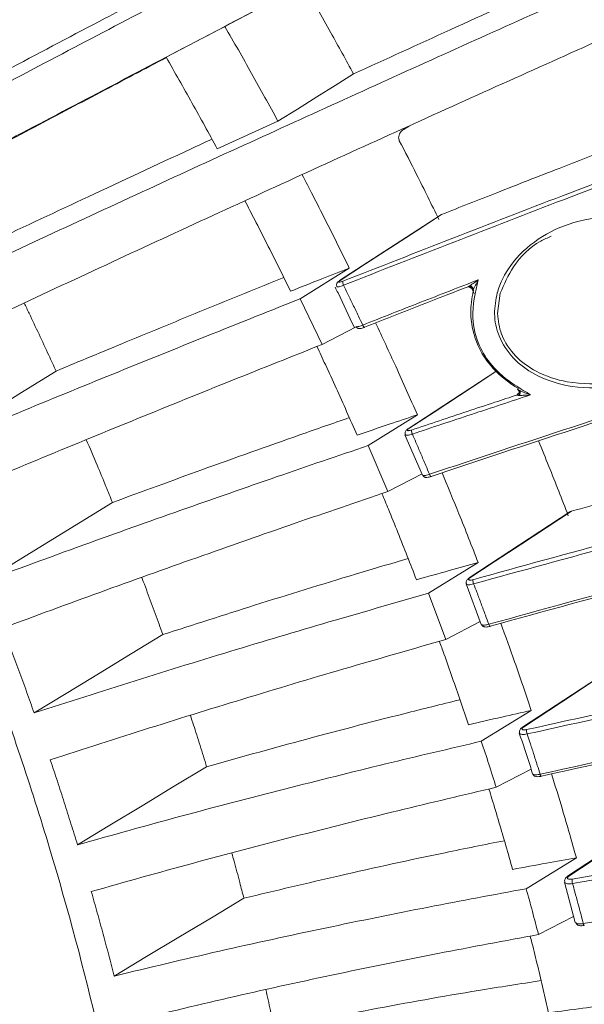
# Model space of a CAD drawing. Header units: millimetres. Extents: x 0 to 1118, y 0 to 864.
# Tile 286 of 313: x 817.49 to 825.73, y 587.06 to 601.42. Entities that reach past the tile are written whole.
import ezdxf

# ---------------------------------------------------------------- set-up
doc = ezdxf.new("R2010")
doc.units = ezdxf.units.MM

msp = doc.modelspace()

# ---------------------------------------------------------------- linework, layer by layer
at = {"color": 7, "linetype": 'Continuous', "lineweight": 15}
for p, q in [((819.628, 600.873), (820.484, 601.322)), ((821.258, 599.941), (820.374, 599.537)), ((823.157, 599.864), (823.091, 599.821)), ((823.63, 598.573), (822.158, 597.617)), ((823.63, 598.573), (823.644, 598.581)), ((821.584, 597.352), (822.299, 597.8)), ((824.099, 597.49), (824.035, 597.529)), ((824.119, 597.428), (824.087, 597.497)), ((821.584, 597.352), (821.903, 596.686)), ((822.401, 596.944), (821.903, 596.686)), ((822.401, 596.948), (822.401, 596.946)), ((824.45, 596.3), (823.156, 595.455)), ((822.572, 595.211), (823.291, 595.66)), ((823.11, 595.368), (823.368, 594.779)), ((822.572, 595.211), (822.859, 594.54)), ((823.359, 594.799), (822.859, 594.54)), ((825.515, 594.244), (824.046, 593.281)), ((823.454, 593.057), (824.177, 593.507)), ((824.001, 593.194), (824.223, 592.602)), ((823.454, 593.057), (823.706, 592.384)), ((824.208, 592.644), (823.706, 592.384)), ((826.292, 592.069), (824.823, 591.103)), ((824.224, 590.9), (824.952, 591.35)), ((824.952, 590.492), (824.441, 590.228)), ((826.952, 589.901), (825.483, 588.931)), ((824.878, 588.75), (825.61, 589.199)), ((825.436, 588.846), (825.592, 588.259)), ((825.569, 588.346), (825.057, 588.082))]:
    msp.add_line(p, q, dxfattribs=at)
at = {"color": 9, "linetype": 'Continuous', "lineweight": 0}
for p, q in [((823.17, 599.87), (823.115, 599.834)), ((824.5, 597.434), (824.459, 597.136)), ((824.766, 595.97), (824.771, 595.974))]:
    msp.add_line(p, q, dxfattribs=at)
at = {"color": 7, "linetype": 'Continuous', "lineweight": 15, "flags": 128}
for points in [[(821.638, 601.924), (821.357, 601.777), (821.076, 601.631), (820.78, 601.476), (820.484, 601.322)], [(821.258, 599.941), (821.542, 600.118), (821.826, 600.296), (822.093, 600.463), (822.36, 600.63)], [(818.022, 596.297), (817.557, 596.009), (817.093, 595.721), (816.628, 595.433), (816.164, 595.145)], [(824.766, 596.042), (824.747, 596.054), (824.713, 596.075), (824.713, 596.075)], [(818.845, 594.382), (818.378, 594.095), (817.912, 593.808), (817.445, 593.521), (816.978, 593.233)], [(819.579, 592.456), (819.11, 592.17), (818.641, 591.884), (818.172, 591.598), (817.703, 591.312)], [(820.218, 590.529), (819.747, 590.244), (819.277, 589.959), (818.806, 589.674), (818.335, 589.389)], [(820.761, 588.611), (820.288, 588.327), (819.815, 588.043), (819.342, 587.76), (818.87, 587.476)], [(825.724, 588.214), (825.725, 588.214), (825.726, 588.217)]]:
    msp.add_lwpolyline(points, dxfattribs=at)
at = {"color": 9, "linetype": 'Continuous', "lineweight": 0, "flags": 128}
for points in [[(823.644, 598.581), (823.274, 598.34), (822.904, 598.1), (822.535, 597.86), (822.165, 597.62)], [(822.158, 597.617), (822.159, 597.618), (822.165, 597.62)], [(822.495, 596.969), (822.499, 596.961), (822.503, 596.953), (822.506, 596.947), (822.51, 596.942), (822.513, 596.938), (822.516, 596.936), (822.519, 596.935), (822.521, 596.936)], [(824.452, 596.299), (824.275, 596.183), (823.905, 595.941), (823.535, 595.7), (823.165, 595.458)], [(823.156, 595.456), (823.159, 595.457), (823.165, 595.458)], [(823.468, 594.793), (823.472, 594.785), (823.475, 594.778), (823.479, 594.771), (823.482, 594.766), (823.485, 594.763), (823.488, 594.761), (823.49, 594.761), (823.491, 594.762)], [(825.538, 594.254), (825.168, 594.011), (824.798, 593.769), (824.428, 593.526), (824.057, 593.284)], [(824.046, 593.281), (824.051, 593.283), (824.057, 593.284)], [(824.333, 592.606), (824.336, 592.598), (824.339, 592.591), (824.342, 592.585), (824.344, 592.58), (824.347, 592.577), (824.349, 592.576), (824.351, 592.576), (824.353, 592.577)], [(826.319, 592.08), (825.949, 591.837), (825.578, 591.593), (825.208, 591.349), (824.837, 591.105)], [(825.082, 590.419), (825.084, 590.411), (825.087, 590.404), (825.089, 590.398), (825.092, 590.394), (825.094, 590.391), (825.096, 590.39), (825.098, 590.39), (825.099, 590.392)], [(826.983, 589.913), (826.612, 589.668), (826.241, 589.423), (825.87, 589.178), (825.499, 588.934)], [(825.711, 588.242), (825.714, 588.234), (825.716, 588.227), (825.718, 588.221), (825.72, 588.217), (825.722, 588.214), (825.723, 588.214), (825.724, 588.214)]]:
    msp.add_lwpolyline(points, dxfattribs=at)
at = {"color": 9, "linetype": 'Continuous', "lineweight": 0}
for centre, radius, start, end in [((822.309, 597.602), 0.107, 177.1177, 208.9729), ((823.332, 595.433), 0.126, 177.5909, 205.3992), ((824.25, 593.25), 0.149, 177.841, 201.9441), ((824.834, 591.086), 0.0202, 80.6374, 121.6182), ((825.061, 591.063), 0.178, 177.9044, 198.5668), ((825.494, 588.913), 0.0212, 75.2218, 120.8508), ((825.762, 588.882), 0.215, 177.8105, 195.2296)]:
    msp.add_arc(centre, radius, start, end, dxfattribs=at)
at = {"color": 7, "linetype": 'Continuous', "lineweight": 15}
for points, knots in [([(798.556, 615.508), (799.235, 615.088), (800.593, 614.247), (802.61, 612.712), (804.588, 610.993), (806.523, 609.074), (808.395, 606.971), (810.183, 604.701), (811.858, 602.3), (813.403, 599.791), (814.803, 597.198), (816.045, 594.547), (817.117, 591.863), (818.009, 589.172), (818.711, 586.499), (819.218, 583.871), (819.524, 581.313), (819.626, 578.849), (819.524, 576.503), (819.218, 574.297), (818.709, 572.257), (817.999, 570.334), (817.347, 569.222), (817.009, 568.646)], [0, 0, 0, 0, 0.046623, 0.093246, 0.139869, 0.186493, 0.234126, 0.281759, 0.329392, 0.377025, 0.424658, 0.472292, 0.519925, 0.567558, 0.615191, 0.662824, 0.710458, 0.758091, 0.805724, 0.853357, 0.90099, 0.948623, 1, 1, 1, 1]), ([(813.225, 600.731), (814.057, 601.225), (815.72, 602.214), (818.184, 603.68), (820.623, 605.134), (822.225, 606.09), (823.026, 606.569)], [0, 0, 0, 0, 0.250638, 0.501273, 0.750478, 1, 1, 1, 1]), ([(823.43, 605.936), (822.624, 605.455), (821.012, 604.492), (818.564, 603.033), (816.098, 601.566), (814.439, 600.58), (813.609, 600.086)], [0, 0, 0, 0, 0.250707, 0.501421, 0.750493, 1, 1, 1, 1]), ([(814.282, 598.903), (815.194, 599.385), (817.017, 600.349), (819.715, 601.766), (822.383, 603.162), (824.133, 604.072), (825.008, 604.527)], [0, 0, 0, 0, 0.250948, 0.501886, 0.75073, 1, 1, 1, 1]), ([(825.386, 603.88), (824.503, 603.421), (822.737, 602.503), (820.058, 601.101), (817.36, 599.684), (815.547, 598.725), (814.64, 598.245)], [0, 0, 0, 0, 0.251016, 0.502043, 0.750709, 1, 1, 1, 1]), ([(815.531, 601.097), (815.614, 601.146), (816.322, 601.566), (817.298, 602.146), (818.182, 602.673), (818.449, 602.832)], [0, 0, 0, 0, 0.085475, 0.723528, 1, 1, 1, 1]), ([(815.264, 597.038), (815.763, 597.273), (816.762, 597.743), (818.752, 598.669), (821.213, 599.801), (824.131, 601.125), (826.041, 601.978), (826.997, 602.405)], [0, 0, 0, 0, 0.125629, 0.251377, 0.502704, 0.751076, 1, 1, 1, 1]), ([(825.667, 602.132), (825.525, 602.068), (824.896, 601.785), (823.794, 601.285), (822.831, 600.845), (822.36, 600.63)], [0, 0, 0, 0, 0.130287, 0.574619, 1, 1, 1, 1]), ([(821.638, 601.924), (821.704, 601.809), (821.836, 601.578), (822.021, 601.247), (822.196, 600.931), (822.306, 600.73), (822.36, 600.63)], [0, 0, 0, 0, 0.268221, 0.536442, 0.768209, 1, 1, 1, 1]), ([(827.345, 601.746), (826.379, 601.315), (824.445, 600.452), (821.513, 599.121), (818.563, 597.764), (816.584, 596.834), (815.593, 596.369)], [0, 0, 0, 0, 0.2513447, 0.5027045, 0.7509167, 1, 1, 1, 1]), ([(819.163, 601.666), (819.021, 601.591), (818.428, 601.279), (817.414, 600.744), (816.54, 600.282), (816.122, 600.061)], [0, 0, 0, 0, 0.14087, 0.589049, 1, 1, 1, 1]), ([(821.258, 599.941), (821.195, 600.057), (821.068, 600.289), (820.875, 600.636), (820.681, 600.98), (820.55, 601.208), (820.484, 601.322)], [0, 0, 0, 0, 0.25108, 0.50216, 0.751064, 1, 1, 1, 1]), ([(816.564, 599.249), (816.581, 599.258), (816.94, 599.448), (817.642, 599.82), (818.648, 600.351), (819.309, 600.7), (819.63, 600.869)], [0, 0, 0, 0, 0.015869, 0.350186, 0.684641, 1, 1, 1, 1]), ([(820.374, 599.537), (820.313, 599.649), (820.191, 599.873), (820.005, 600.208), (819.818, 600.541), (819.692, 600.762), (819.628, 600.873)], [0, 0, 0, 0, 0.250664, 0.501328, 0.750648, 1, 1, 1, 1]), ([(822.202, 597.607), (823.274, 598.027), (824.957, 598.685), (827.225, 599.547), (828.425, 599.998), (829.023, 600.22), (829.023, 600.22)], [0, 0, 0, 0, 0.4671939, 0.7335982, 0.999998, 1, 1, 1, 1]), ([(829.031, 600.161), (828.432, 599.937), (827.235, 599.489), (825.497, 598.827), (823.825, 598.182), (822.752, 597.761), (822.215, 597.55)], [0, 0, 0, 0, 0.266406, 0.532804, 0.766311, 1, 1, 1, 1]), ([(826.928, 599.86), (826.406, 599.659), (825.583, 599.342), (824.486, 598.913), (823.913, 598.687), (823.644, 598.581)], [0, 0, 0, 0, 0.47933, 0.755142, 1, 1, 1, 1]), ([(823.115, 599.834), (823.098, 599.824), (823.064, 599.805), (823.031, 599.763), (823.017, 599.721), (823.017, 599.685), (823.025, 599.666), (823.028, 599.657)], [0, 0, 0, 0, 0.279702, 0.526143, 0.717925, 0.876844, 1, 1, 1, 1]), ([(820.296, 599.679), (820.192, 599.631), (819.592, 599.354), (818.531, 598.859), (817.572, 598.409), (817.113, 598.193)], [0, 0, 0, 0, 0.099112, 0.568145, 1, 1, 1, 1]), ([(823.605, 598.51), (823.498, 598.728), (823.309, 599.111), (823.113, 599.493), (823.028, 599.657)], [0, 0, 0, 0, 0.568533, 1, 1, 1, 1]), ([(822.299, 597.8), (822.24, 597.919), (822.124, 598.155), (821.946, 598.509), (821.774, 598.844), (821.661, 599.061), (821.609, 599.161)], [0, 0, 0, 0, 0.259708, 0.519452, 0.779301, 1, 1, 1, 1]), ([(821.441, 597.462), (821.384, 597.578), (821.27, 597.811), (821.095, 598.159), (820.931, 598.481), (820.824, 598.687), (820.776, 598.779)], [0, 0, 0, 0, 0.2646018, 0.5292035, 0.7910754, 1, 1, 1, 1]), ([(824.457, 597.44), (824.457, 597.441), (824.498, 597.583), (824.653, 597.885), (825.04, 598.246), (825.586, 598.502), (826.179, 598.576), (826.718, 598.463), (827.128, 598.231), (827.403, 597.913), (827.528, 597.56), (827.528, 597.193), (827.396, 596.831), (827.114, 596.49), (826.694, 596.212), (826.125, 596.04), (825.523, 596.046), (825.022, 596.217), (824.675, 596.472), (824.469, 596.788), (824.396, 597.13), (824.437, 597.338), (824.457, 597.44)], [0, 0, 0, 0, 0.0006046, 0.0513523, 0.1162164, 0.1820658, 0.2571727, 0.3153004, 0.3627664, 0.4105355, 0.4516027, 0.4874961, 0.5366552, 0.5855119, 0.6427507, 0.7109109, 0.7864719, 0.8404649, 0.8834806, 0.926783, 0.9640509, 1, 1, 1, 1]), ([(825.241, 598.263), (825.19, 598.241), (824.97, 598.144), (824.687, 597.863), (824.557, 597.565), (824.5, 597.434)], [0, 0, 0, 0, 0.144808, 0.62322, 1, 1, 1, 1]), ([(822.299, 597.8), (822.165, 597.748), (821.879, 597.635), (821.593, 597.522), (821.441, 597.462)], [0, 0, 0, 0, 0.468919, 1, 1, 1, 1]), ([(821.343, 597.661), (820.96, 597.506), (820.195, 597.196), (819.087, 596.741), (818.363, 596.439), (818.022, 596.297)], [0, 0, 0, 0, 0.347189, 0.692337, 1, 1, 1, 1]), ([(822.158, 597.617), (822.157, 597.616), (822.144, 597.609), (822.132, 597.598), (822.118, 597.579), (822.112, 597.56), (822.113, 597.543), (822.117, 597.534), (822.119, 597.531)], [0, 0, 0, 0, 0.032271, 0.397503, 0.569982, 0.737934, 0.904996, 1, 1, 1, 1]), ([(824.03, 597.528), (824.03, 597.528), (824.031, 597.528), (824.034, 597.529), (824.04, 597.532), (824.046, 597.536), (824.05, 597.539)], [0, 0, 0, 0, 0.131778, 0.264783, 0.536596, 1, 1, 1, 1]), ([(824.108, 597.491), (824.108, 597.494), (824.106, 597.5), (824.102, 597.509), (824.096, 597.518), (824.088, 597.526), (824.079, 597.532), (824.069, 597.536), (824.059, 597.539), (824.053, 597.539), (824.05, 597.539)], [0, 0, 0, 0, 0.114971, 0.238126, 0.367414, 0.5, 0.632586, 0.761874, 0.885029, 1, 1, 1, 1]), ([(824.179, 597.628), (824.136, 597.445), (824.061, 597.126), (824.167, 596.684), (824.383, 596.344), (824.626, 596.143), (824.83, 596.021), (824.908, 595.973), (824.943, 595.95)], [0, 0, 0, 0, 0.282634, 0.490345, 0.657489, 0.867095, 0.939205, 1, 1, 1, 1]), ([(822.093, 597.52), (822.107, 597.492), (822.203, 597.297), (822.294, 597.102), (822.372, 596.934)], [0, 0, 0, 0, 0.141052, 1, 1, 1, 1]), ([(824.03, 597.528), (823.923, 597.486), (823.685, 597.393), (823.314, 597.248), (822.918, 597.093), (822.653, 596.988), (822.521, 596.936)], [0, 0, 0, 0, 0.21283, 0.475187, 0.737586, 1, 1, 1, 1]), ([(824.03, 597.528), (824.034, 597.529), (824.042, 597.532), (824.055, 597.532), (824.069, 597.528), (824.082, 597.52), (824.092, 597.509), (824.098, 597.496), (824.1, 597.483), (824.099, 597.475), (824.098, 597.471)], [0, 0, 0, 0, 0.108525, 0.230027, 0.362035, 0.5, 0.637965, 0.769973, 0.891475, 1, 1, 1, 1]), ([(824.713, 596.075), (824.713, 596.075), (824.708, 596.078), (824.577, 596.161), (824.364, 596.343), (824.141, 596.695), (824.054, 597.065), (824.076, 597.318), (824.099, 597.426), (824.099, 597.426)], [0, 0, 0, 0, 0.000009, 0.011008, 0.288309, 0.510001, 0.785578, 0.999991, 1, 1, 1, 1]), ([(824.108, 597.491), (824.106, 597.486), (824.103, 597.48), (824.1, 597.474), (824.099, 597.472), (824.098, 597.471), (824.098, 597.471)], [0, 0, 0, 0, 0.463284, 0.7351, 0.868157, 1, 1, 1, 1]), ([(824.099, 597.426), (824.099, 597.426), (824.101, 597.435), (824.105, 597.454), (824.109, 597.473), (824.112, 597.482)], [0, 0, 0, 0, 0.000247, 0.500124, 1, 1, 1, 1]), ([(816.164, 595.145), (816.626, 595.338), (817.552, 595.724), (818.931, 596.288), (820.276, 596.831), (821.156, 597.182), (821.584, 597.352)], [0, 0, 0, 0, 0.255012, 0.510021, 0.761914, 1, 1, 1, 1]), ([(818.022, 596.297), (817.987, 596.374), (817.905, 596.553), (817.774, 596.834), (817.654, 597.088), (817.582, 597.239), (817.558, 597.289)], [0, 0, 0, 0, 0.23144, 0.540886, 0.850331, 1, 1, 1, 1]), ([(823.468, 594.793), (824.164, 595.024), (825.556, 595.487), (827.545, 596.124), (829.442, 596.718), (830.643, 597.083), (831.243, 597.266)], [0, 0, 0, 0, 0.265454, 0.53092, 0.765361, 1, 1, 1, 1]), ([(831.272, 597.237), (831.272, 597.237), (830.073, 596.875), (828.181, 596.29), (825.58, 595.457), (824.188, 594.993), (823.491, 594.762)], [0, 0, 0, 0, 0.000002, 0.469025, 0.734508, 1, 1, 1, 1]), ([(824.459, 597.136), (824.47, 597.034), (824.482, 596.929), (824.565, 596.716), (824.708, 596.502), (825.045, 596.26), (825.536, 596.1), (826.118, 596.108), (826.586, 596.225), (826.786, 596.368), (826.83, 596.399)], [0, 0, 0, 0, 0.106429, 0.108342, 0.234237, 0.359885, 0.518497, 0.741469, 0.942808, 1, 1, 1, 1]), ([(823.291, 595.66), (823.187, 595.896), (822.989, 596.344), (822.781, 596.789), (822.683, 597)], [0, 0, 0, 0, 0.527163, 1, 1, 1, 1]), ([(822.4, 596.946), (822.402, 596.942), (822.406, 596.934), (822.417, 596.924), (822.429, 596.918), (822.441, 596.916), (822.452, 596.916), (822.466, 596.917), (822.485, 596.923), (822.507, 596.93), (822.52, 596.936), (822.523, 596.937)], [0, 0, 0, 0, 0.071706, 0.177032, 0.26586, 0.344566, 0.419891, 0.513431, 0.735795, 0.952402, 1, 1, 1, 1]), ([(821.903, 596.686), (821.468, 596.513), (820.573, 596.157), (819.218, 595.608), (817.839, 595.043), (816.922, 594.66), (816.463, 594.468)], [0, 0, 0, 0, 0.241155, 0.496275, 0.748006, 1, 1, 1, 1]), ([(822.412, 595.364), (822.361, 595.479), (822.261, 595.708), (822.106, 596.05), (821.962, 596.366), (821.868, 596.568), (821.827, 596.656)], [0, 0, 0, 0, 0.265598, 0.531197, 0.79542, 1, 1, 1, 1]), ([(824.751, 596.033), (824.754, 596.031), (824.761, 596.026), (824.769, 596.016), (824.774, 596.002), (824.776, 595.988), (824.772, 595.973), (824.764, 595.962), (824.754, 595.953), (824.747, 595.95), (824.743, 595.948)], [0, 0, 0, 0, 0.107745, 0.229021, 0.361355, 0.5, 0.638645, 0.770979, 0.892255, 1, 1, 1, 1]), ([(824.751, 596.033), (824.751, 596.033), (824.751, 596.032), (824.752, 596.03), (824.756, 596.027), (824.766, 596.021), (824.775, 596.016), (824.781, 596.013)], [0, 0, 0, 0, 0.070968, 0.140808, 0.283733, 0.568504, 1, 1, 1, 1]), ([(824.775, 595.993), (824.774, 595.987), (824.774, 595.979), (824.77, 595.97), (824.767, 595.967), (824.767, 595.967), (824.767, 595.967)], [0, 0, 0, 0, 0.411134, 0.662657, 0.861552, 1, 1, 1, 1]), ([(823.205, 595.438), (823.341, 595.484), (823.612, 595.574), (824.018, 595.709), (824.395, 595.834), (824.636, 595.913), (824.743, 595.948)], [0, 0, 0, 0, 0.263793, 0.527602, 0.791458, 1, 1, 1, 1]), ([(824.775, 595.943), (824.769, 595.943), (824.759, 595.944), (824.749, 595.945), (824.745, 595.946), (824.743, 595.947), (824.743, 595.948), (824.743, 595.948)], [0, 0, 0, 0, 0.4316332, 0.7164167, 0.859273, 0.9290695, 1, 1, 1, 1]), ([(822.299, 595.619), (822.059, 595.535), (821.342, 595.286), (820.19, 594.875), (819.279, 594.541), (818.845, 594.382)], [0, 0, 0, 0, 0.209315, 0.623565, 1, 1, 1, 1]), ([(823.291, 595.66), (823.154, 595.614), (822.861, 595.516), (822.567, 595.417), (822.412, 595.364)], [0, 0, 0, 0, 0.46893, 1, 1, 1, 1]), ([(823.156, 595.455), (823.155, 595.455), (823.141, 595.447), (823.127, 595.434), (823.113, 595.409), (823.11, 595.388), (823.114, 595.375), (823.116, 595.369)], [0, 0, 0, 0, 0.034164, 0.443785, 0.642077, 0.826023, 1, 1, 1, 1]), ([(824.101, 593.256), (824.801, 593.449), (826.203, 593.836), (828.377, 594.402), (830.622, 594.964), (832.162, 595.331), (832.928, 595.51), (832.928, 595.51)], [0, 0, 0, 0, 0.235203, 0.470779, 0.735392, 0.999998, 1, 1, 1, 1]), ([(832.932, 595.447), (832.164, 595.265), (830.628, 594.902), (828.385, 594.34), (826.213, 593.774), (824.812, 593.387), (824.112, 593.194)], [0, 0, 0, 0, 0.264632, 0.529255, 0.764453, 1, 1, 1, 1]), ([(818.845, 594.382), (818.813, 594.459), (818.74, 594.64), (818.613, 594.945), (818.516, 595.172), (818.463, 595.297)], [0, 0, 0, 0, 0.253124, 0.591413, 1, 1, 1, 1]), ([(825.492, 594.189), (825.399, 594.428), (825.258, 594.792), (825.108, 595.155), (825.057, 595.279)], [0, 0, 0, 0, 0.65735, 1, 1, 1, 1]), ([(816.978, 593.233), (817.456, 593.409), (818.411, 593.76), (819.835, 594.267), (821.222, 594.752), (822.131, 595.061), (822.572, 595.211)], [0, 0, 0, 0, 0.255473, 0.510941, 0.762317, 1, 1, 1, 1]), ([(828.987, 595.189), (828.969, 595.185), (828.565, 595.08), (827.77, 594.868), (826.638, 594.562), (825.893, 594.353), (825.538, 594.254)], [0, 0, 0, 0, 0.015428, 0.3540073, 0.6924492, 1, 1, 1, 1]), ([(824.177, 593.507), (824.085, 593.744), (823.915, 594.18), (823.734, 594.616), (823.652, 594.815)], [0, 0, 0, 0, 0.542759, 1, 1, 1, 1]), ([(824.333, 592.606), (825.12, 592.823), (826.694, 593.257), (828.948, 593.839), (831.101, 594.374), (832.466, 594.696), (833.149, 594.857)], [0, 0, 0, 0, 0.2646555, 0.5293217, 0.7645329, 1, 1, 1, 1]), ([(833.176, 594.829), (833.176, 594.829), (831.814, 594.512), (829.667, 593.991), (826.716, 593.228), (825.14, 592.794), (824.353, 592.577)], [0, 0, 0, 0, 0.000002, 0.470611, 0.735298, 1, 1, 1, 1]), ([(823.369, 594.779), (823.372, 594.774), (823.377, 594.763), (823.39, 594.754), (823.404, 594.748), (823.417, 594.746), (823.436, 594.746), (823.461, 594.752), (823.486, 594.759), (823.498, 594.763), (823.499, 594.764)], [0, 0, 0, 0, 0.111062, 0.213718, 0.304183, 0.395422, 0.514016, 0.770955, 0.983885, 1, 1, 1, 1]), ([(822.859, 594.54), (822.408, 594.387), (821.482, 594.071), (820.082, 593.581), (818.661, 593.073), (817.718, 592.726), (817.246, 592.552)], [0, 0, 0, 0, 0.2416839, 0.497291, 0.7484822, 1, 1, 1, 1]), ([(823.278, 593.254), (823.234, 593.369), (823.145, 593.598), (823.008, 593.942), (822.885, 594.247), (822.806, 594.436), (822.775, 594.512)], [0, 0, 0, 0, 0.273696, 0.547392, 0.820545, 1, 1, 1, 1]), ([(825.516, 594.244), (825.516, 594.244), (825.522, 594.25), (825.53, 594.252), (825.538, 594.254)], [0, 0, 0, 0, 0.092862, 1, 1, 1, 1]), ([(823.157, 593.564), (822.902, 593.489), (822.156, 593.268), (820.962, 592.9), (820.025, 592.599), (819.579, 592.456)], [0, 0, 0, 0, 0.214526, 0.626223, 1, 1, 1, 1]), ([(824.177, 593.507), (824.037, 593.468), (823.737, 593.384), (823.437, 593.299), (823.278, 593.254)], [0, 0, 0, 0, 0.468881, 1, 1, 1, 1]), ([(819.579, 592.456), (819.56, 592.507), (819.505, 592.662), (819.411, 592.92), (819.327, 593.147), (819.28, 593.27), (819.272, 593.29)], [0, 0, 0, 0, 0.183533, 0.556543, 0.929553, 1, 1, 1, 1]), ([(824.046, 593.281), (824.045, 593.28), (824.03, 593.271), (824.014, 593.255), (824.002, 593.227), (824.001, 593.207), (824.006, 593.198), (824.007, 593.195)], [0, 0, 0, 0, 0.036087, 0.484524, 0.70924, 0.913979, 1, 1, 1, 1]), ([(817.703, 591.312), (818.194, 591.47), (819.177, 591.786), (820.641, 592.236), (822.067, 592.661), (823, 592.928), (823.454, 593.057)], [0, 0, 0, 0, 0.256004, 0.511999, 0.762796, 1, 1, 1, 1]), ([(824.883, 591.069), (825.676, 591.245), (827.263, 591.597), (829.716, 592.09), (832.241, 592.563), (833.968, 592.86), (834.826, 593.002), (834.826, 593.002)], [0, 0, 0, 0, 0.236149, 0.472797, 0.736403, 0.999999, 1, 1, 1, 1]), ([(834.828, 592.938), (833.967, 592.792), (832.246, 592.5), (829.723, 592.026), (827.272, 591.533), (825.686, 591.182), (824.892, 591.006)], [0, 0, 0, 0, 0.263625, 0.527242, 0.76339, 1, 1, 1, 1]), ([(817.246, 592.552), (817.286, 592.448), (817.365, 592.241), (817.48, 591.93), (817.594, 591.621), (817.667, 591.415), (817.703, 591.312)], [0, 0, 0, 0, 0.250934, 0.501868, 0.750919, 1, 1, 1, 1]), ([(824.229, 592.602), (824.232, 592.596), (824.237, 592.585), (824.252, 592.574), (824.267, 592.568), (824.285, 592.565), (824.309, 592.566), (824.334, 592.57), (824.35, 592.575), (824.353, 592.576)], [0, 0, 0, 0, 0.133624, 0.248658, 0.356039, 0.481323, 0.684525, 0.936535, 1, 1, 1, 1]), ([(824.952, 591.35), (824.872, 591.587), (824.73, 592.01), (824.576, 592.433), (824.509, 592.62)], [0, 0, 0, 0, 0.559408, 1, 1, 1, 1]), ([(823.706, 592.384), (823.242, 592.251), (822.286, 591.978), (820.845, 591.547), (819.386, 591.097), (818.421, 590.785), (817.938, 590.629)], [0, 0, 0, 0, 0.242304, 0.498438, 0.749023, 1, 1, 1, 1]), ([(824.035, 591.14), (823.997, 591.255), (823.92, 591.484), (823.801, 591.829), (823.699, 592.12), (823.635, 592.296), (823.612, 592.357)], [0, 0, 0, 0, 0.283038, 0.566077, 0.848342, 1, 1, 1, 1]), ([(825.082, 590.419), (825.967, 590.615), (827.738, 591.007), (830.275, 591.509), (832.703, 591.959), (834.242, 592.219), (835.012, 592.349)], [0, 0, 0, 0, 0.264013, 0.528034, 0.763856, 1, 1, 1, 1]), ([(835.037, 592.323), (835.037, 592.323), (834.27, 592.196), (832.726, 591.932), (830.298, 591.483), (827.757, 590.98), (825.985, 590.588), (825.099, 590.392)], [0, 0, 0, 0, 0.000001, 0.23581, 0.471926, 0.735953, 1, 1, 1, 1]), ([(823.912, 591.505), (823.64, 591.438), (822.865, 591.246), (821.632, 590.923), (820.674, 590.656), (820.218, 590.529)], [0, 0, 0, 0, 0.221162, 0.629589, 1, 1, 1, 1]), ([(820.218, 590.529), (820.203, 590.58), (820.155, 590.735), (820.076, 590.984), (820.012, 591.183), (819.981, 591.277)], [0, 0, 0, 0, 0.2042684, 0.6194337, 1, 1, 1, 1]), ([(824.952, 591.35), (824.809, 591.318), (824.503, 591.248), (824.198, 591.178), (824.035, 591.14)], [0, 0, 0, 0, 0.468997, 1, 1, 1, 1]), ([(824.823, 591.102), (824.822, 591.102), (824.809, 591.094), (824.792, 591.078), (824.78, 591.049), (824.778, 591.028), (824.783, 591.019), (824.784, 591.017)], [0, 0, 0, 0, 0.038136, 0.433208, 0.722907, 0.94837, 1, 1, 1, 1]), ([(824.777, 591.017), (824.832, 590.86), (824.901, 590.663), (824.959, 590.466), (824.971, 590.426)], [0, 0, 0, 0, 0.794493, 1, 1, 1, 1]), ([(818.335, 589.389), (818.837, 589.53), (819.842, 589.811), (821.341, 590.202), (822.803, 590.567), (823.759, 590.791), (824.224, 590.9)], [0, 0, 0, 0, 0.256081, 0.512151, 0.7628, 1, 1, 1, 1]), ([(824.224, 590.9), (824.261, 590.788), (824.335, 590.564), (824.405, 590.34), (824.441, 590.228)], [0, 0, 0, 0, 0.49997, 1, 1, 1, 1]), ([(817.938, 590.629), (817.973, 590.525), (818.042, 590.317), (818.142, 590.007), (818.24, 589.698), (818.303, 589.492), (818.335, 589.389)], [0, 0, 0, 0, 0.250934, 0.501868, 0.750918, 1, 1, 1, 1]), ([(824.975, 590.426), (824.975, 590.425), (824.976, 590.416), (824.986, 590.404), (825.001, 590.392), (825.019, 590.385), (825.045, 590.382), (825.073, 590.384), (825.094, 590.389), (825.099, 590.391)], [0, 0, 0, 0, 0.03492, 0.176242, 0.298147, 0.425232, 0.600133, 0.908306, 1, 1, 1, 1]), ([(825.61, 589.199), (825.543, 589.435), (825.428, 589.843), (825.301, 590.252), (825.248, 590.425)], [0, 0, 0, 0, 0.577431, 1, 1, 1, 1]), ([(824.441, 590.228), (823.963, 590.116), (822.981, 589.885), (821.504, 589.515), (820.012, 589.124), (819.028, 588.847), (818.536, 588.708)], [0, 0, 0, 0, 0.242959, 0.499681, 0.749611, 1, 1, 1, 1]), ([(824.679, 589.032), (824.647, 589.147), (824.582, 589.376), (824.482, 589.719), (824.4, 589.994), (824.35, 590.156), (824.335, 590.203)], [0, 0, 0, 0, 0.293584, 0.587168, 0.879015, 1, 1, 1, 1]), ([(825.711, 588.242), (826.206, 588.327), (827.197, 588.498), (829.169, 588.808), (831.519, 589.14), (834.236, 589.474), (835.96, 589.651), (836.822, 589.739)], [0, 0, 0, 0, 0.131702, 0.263529, 0.527031, 0.763318, 1, 1, 1, 1]), ([(824.56, 589.45), (824.272, 589.393), (823.47, 589.232), (822.202, 588.954), (821.225, 588.722), (820.761, 588.611)], [0, 0, 0, 0, 0.227489, 0.632787, 1, 1, 1, 1]), ([(820.761, 588.611), (820.741, 588.688), (820.695, 588.867), (820.636, 589.087), (820.596, 589.23), (820.585, 589.27)], [0, 0, 0, 0, 0.3502832, 0.8185057, 1, 1, 1, 1]), ([(825.61, 589.199), (825.464, 589.174), (825.154, 589.119), (824.844, 589.062), (824.679, 589.032)], [0, 0, 0, 0, 0.4688652, 1, 1, 1, 1]), ([(825.483, 588.931), (825.482, 588.93), (825.469, 588.923), (825.453, 588.907), (825.44, 588.879), (825.438, 588.858), (825.442, 588.849), (825.443, 588.847)], [0, 0, 0, 0, 0.0404685, 0.4245037, 0.6935597, 0.9395968, 1, 1, 1, 1]), ([(818.536, 588.708), (818.565, 588.605), (818.624, 588.399), (818.709, 588.09), (818.791, 587.782), (818.843, 587.578), (818.87, 587.476)], [0, 0, 0, 0, 0.250934, 0.501868, 0.750918, 1, 1, 1, 1]), ([(818.87, 587.476), (819.382, 587.599), (820.406, 587.846), (821.936, 588.177), (823.427, 588.481), (824.403, 588.662), (824.878, 588.75)], [0, 0, 0, 0, 0.256252, 0.512489, 0.762938, 1, 1, 1, 1]), ([(824.878, 588.75), (824.909, 588.638), (824.97, 588.415), (825.028, 588.193), (825.057, 588.082)], [0, 0, 0, 0, 0.49997, 1, 1, 1, 1]), ([(825.601, 588.259), (825.602, 588.255), (825.605, 588.244), (825.617, 588.23), (825.634, 588.218), (825.658, 588.211), (825.687, 588.208), (825.712, 588.212), (825.724, 588.214)], [0, 0, 0, 0, 0.085149, 0.230167, 0.364671, 0.526735, 0.771585, 1, 1, 1, 1]), ([(825.057, 588.082), (824.568, 587.991), (823.563, 587.804), (822.055, 587.496), (820.535, 587.163), (819.536, 586.921), (819.036, 586.8)], [0, 0, 0, 0, 0.243616, 0.500965, 0.750222, 1, 1, 1, 1]), ([(825.204, 586.941), (825.178, 587.054), (825.127, 587.28), (825.046, 587.62), (824.983, 587.88), (824.945, 588.026), (824.937, 588.059)], [0, 0, 0, 0, 0.3045613, 0.6091226, 0.9120655, 1, 1, 1, 1]), ([(825.096, 587.41), (824.792, 587.363), (823.965, 587.234), (822.666, 587.003), (821.675, 586.804), (821.204, 586.71)], [0, 0, 0, 0, 0.233862, 0.635985, 1, 1, 1, 1]), ([(821.204, 586.71), (821.188, 586.786), (821.151, 586.963), (821.11, 587.153), (821.084, 587.266), (821.082, 587.278)], [0, 0, 0, 0, 0.402001, 0.939548, 1, 1, 1, 1]), ([(826.146, 587.064), (825.999, 587.045), (825.685, 587.005), (825.371, 586.963), (825.204, 586.941)], [0, 0, 0, 0, 0.468873, 1, 1, 1, 1])]:
    msp.add_open_spline(points, degree=3, knots=knots, dxfattribs=at)
at = {"color": 9, "linetype": 'Continuous', "lineweight": 0}
for points, knots in [([(822.215, 597.55), (822.203, 597.545), (822.178, 597.535), (822.147, 597.527), (822.126, 597.525), (822.117, 597.527), (822.118, 597.531), (822.118, 597.531)], [0, 0, 0, 0, 0.247403, 0.49479, 0.742237, 0.989656, 1, 1, 1, 1]), ([(822.165, 597.62), (822.161, 597.617), (822.152, 597.611), (822.144, 597.603), (822.142, 597.596), (822.148, 597.593), (822.161, 597.594), (822.179, 597.599), (822.195, 597.605), (822.202, 597.607)], [0, 0, 0, 0, 0.1013999, 0.2509867, 0.4006947, 0.5505048, 0.7003535, 0.8501748, 1, 1, 1, 1]), ([(822.215, 597.55), (822.235, 597.51), (822.281, 597.416), (822.353, 597.265), (822.427, 597.111), (822.474, 597.012), (822.495, 596.969)], [0, 0, 0, 0, 0.205692, 0.486217, 0.778117, 1, 1, 1, 1]), ([(822.495, 596.969), (822.635, 597.024), (822.917, 597.135), (823.338, 597.3), (823.759, 597.465), (824.039, 597.574), (824.179, 597.628)], [0, 0, 0, 0, 0.249961, 0.499938, 0.749962, 1, 1, 1, 1]), ([(824.05, 597.539), (824.057, 597.543), (824.085, 597.561), (824.129, 597.592), (824.165, 597.618), (824.179, 597.628), (824.179, 597.628)], [0, 0, 0, 0, 0.1784665, 0.6922237, 0.9945542, 1, 1, 1, 1]), ([(824.179, 597.628), (824.179, 597.628), (824.171, 597.613), (824.151, 597.574), (824.127, 597.527), (824.112, 597.498), (824.108, 597.491)], [0, 0, 0, 0, 0.005428, 0.30771, 0.821451, 1, 1, 1, 1]), ([(822.401, 596.946), (822.401, 596.945), (822.4, 596.942), (822.412, 596.942), (822.436, 596.948), (822.466, 596.957), (822.486, 596.965), (822.495, 596.969)], [0, 0, 0, 0, 0.07351, 0.326836, 0.579483, 0.831314, 1, 1, 1, 1]), ([(824.743, 595.948), (824.743, 595.949), (824.744, 595.951), (824.746, 595.953), (824.748, 595.956), (824.751, 595.959), (824.757, 595.964), (824.763, 595.968), (824.766, 595.97)], [0, 0, 0, 0, 0.123459, 0.247879, 0.375309, 0.503757, 0.748705, 1, 1, 1, 1]), ([(824.775, 595.943), (824.776, 595.946), (824.78, 595.951), (824.784, 595.96), (824.787, 595.971), (824.789, 595.981), (824.789, 595.992), (824.788, 596.001), (824.785, 596.008), (824.782, 596.012), (824.781, 596.013)], [0, 0, 0, 0, 0.115279, 0.238504, 0.36766, 0.5, 0.63234, 0.761496, 0.884721, 1, 1, 1, 1]), ([(824.781, 596.013), (824.782, 596.013), (824.8, 596.004), (824.842, 595.987), (824.896, 595.967), (824.931, 595.955), (824.943, 595.95), (824.943, 595.95)], [0, 0, 0, 0, 0.016499, 0.369349, 0.776972, 0.994479, 1, 1, 1, 1]), ([(824.943, 595.95), (824.8, 595.903), (824.513, 595.809), (824.082, 595.667), (823.65, 595.523), (823.362, 595.427), (823.218, 595.379)], [0, 0, 0, 0, 0.249959, 0.499934, 0.749958, 1, 1, 1, 1]), ([(824.943, 595.95), (824.943, 595.95), (824.93, 595.949), (824.893, 595.947), (824.838, 595.944), (824.795, 595.943), (824.776, 595.943), (824.775, 595.943)], [0, 0, 0, 0, 0.005539, 0.227687, 0.630748, 0.983512, 1, 1, 1, 1]), ([(823.165, 595.458), (823.161, 595.456), (823.152, 595.45), (823.144, 595.441), (823.143, 595.433), (823.149, 595.429), (823.163, 595.428), (823.182, 595.431), (823.198, 595.436), (823.205, 595.438)], [0, 0, 0, 0, 0.102938, 0.252286, 0.401753, 0.551313, 0.700897, 0.850446, 1, 1, 1, 1]), ([(823.218, 595.379), (823.205, 595.375), (823.179, 595.366), (823.147, 595.361), (823.125, 595.362), (823.115, 595.365), (823.116, 595.37), (823.116, 595.371)], [0, 0, 0, 0, 0.242296, 0.484571, 0.726915, 0.969249, 1, 1, 1, 1]), ([(823.218, 595.379), (823.235, 595.338), (823.276, 595.243), (823.342, 595.091), (823.408, 594.936), (823.45, 594.836), (823.468, 594.793)], [0, 0, 0, 0, 0.206072, 0.486853, 0.778492, 1, 1, 1, 1]), ([(823.37, 594.78), (823.37, 594.779), (823.37, 594.775), (823.383, 594.773), (823.407, 594.776), (823.438, 594.783), (823.46, 594.79), (823.468, 594.793)], [0, 0, 0, 0, 0.080811, 0.331311, 0.581182, 0.83028, 1, 1, 1, 1]), ([(824.057, 593.284), (824.054, 593.281), (824.045, 593.275), (824.037, 593.265), (824.036, 593.256), (824.043, 593.251), (824.057, 593.248), (824.077, 593.25), (824.093, 593.254), (824.101, 593.256)], [0, 0, 0, 0, 0.10429, 0.253435, 0.402698, 0.552041, 0.70139, 0.850692, 1, 1, 1, 1]), ([(824.112, 593.194), (824.098, 593.191), (824.072, 593.184), (824.039, 593.181), (824.016, 593.184), (824.005, 593.19), (824.006, 593.195), (824.006, 593.196)], [0, 0, 0, 0, 0.241907, 0.483787, 0.725748, 0.967724, 1, 1, 1, 1]), ([(824.112, 593.194), (824.127, 593.154), (824.164, 593.058), (824.221, 592.906), (824.279, 592.75), (824.317, 592.65), (824.333, 592.606)], [0, 0, 0, 0, 0.206585, 0.487697, 0.778999, 1, 1, 1, 1]), ([(824.23, 592.605), (824.23, 592.603), (824.23, 592.597), (824.244, 592.593), (824.27, 592.593), (824.301, 592.598), (824.324, 592.604), (824.333, 592.606)], [0, 0, 0, 0, 0.113677, 0.354485, 0.594741, 0.834298, 1, 1, 1, 1]), ([(824.837, 591.105), (824.833, 591.103), (824.824, 591.096), (824.817, 591.086), (824.816, 591.076), (824.823, 591.069), (824.838, 591.065), (824.859, 591.065), (824.875, 591.068), (824.883, 591.069)], [0, 0, 0, 0, 0.105466, 0.25445, 0.403545, 0.552699, 0.701838, 0.850916, 1, 1, 1, 1]), ([(824.892, 591.006), (824.879, 591.004), (824.852, 590.998), (824.818, 590.998), (824.794, 591.004), (824.783, 591.012), (824.783, 591.018), (824.784, 591.019)], [0, 0, 0, 0, 0.240191, 0.480348, 0.720598, 0.960894, 1, 1, 1, 1]), ([(824.892, 591.006), (824.905, 590.966), (824.937, 590.87), (824.987, 590.717), (825.036, 590.562), (825.068, 590.462), (825.082, 590.419)], [0, 0, 0, 0, 0.207303, 0.488915, 0.779712, 1, 1, 1, 1]), ([(824.975, 590.427), (824.975, 590.425), (824.976, 590.419), (824.99, 590.413), (825.017, 590.41), (825.05, 590.413), (825.072, 590.417), (825.082, 590.419)], [0, 0, 0, 0, 0.095674, 0.340697, 0.585227, 0.829101, 1, 1, 1, 1]), ([(825.547, 588.89), (826.439, 589.041), (828.226, 589.344), (830.976, 589.737), (833.797, 590.092), (835.717, 590.297), (836.672, 590.39), (836.672, 590.39)], [0, 0, 0, 0, 0.237257, 0.475165, 0.737588, 0.999999, 1, 1, 1, 1]), ([(836.67, 590.325), (835.713, 590.226), (833.799, 590.028), (830.981, 589.671), (828.233, 589.279), (826.448, 588.977), (825.554, 588.825)], [0, 0, 0, 0, 0.262443, 0.52488, 0.762142, 1, 1, 1, 1]), ([(825.499, 588.934), (825.495, 588.931), (825.486, 588.924), (825.479, 588.913), (825.478, 588.902), (825.486, 588.894), (825.501, 588.888), (825.522, 588.887), (825.539, 588.889), (825.547, 588.89)], [0, 0, 0, 0, 0.106457, 0.255319, 0.404282, 0.55328, 0.702234, 0.851114, 1, 1, 1, 1]), ([(825.554, 588.825), (825.541, 588.823), (825.514, 588.819), (825.479, 588.822), (825.454, 588.83), (825.442, 588.84), (825.443, 588.847), (825.443, 588.848)], [0, 0, 0, 0, 0.23901, 0.477979, 0.717055, 0.956213, 1, 1, 1, 1]), ([(825.554, 588.825), (825.565, 588.785), (825.592, 588.689), (825.633, 588.537), (825.674, 588.383), (825.7, 588.284), (825.711, 588.242)], [0, 0, 0, 0, 0.208156, 0.490353, 0.780563, 1, 1, 1, 1]), ([(825.602, 588.261), (825.602, 588.259), (825.602, 588.251), (825.618, 588.242), (825.645, 588.237), (825.679, 588.237), (825.702, 588.24), (825.711, 588.242)], [0, 0, 0, 0, 0.125988, 0.362216, 0.598041, 0.8333, 1, 1, 1, 1])]:
    msp.add_open_spline(points, degree=3, knots=knots, dxfattribs=at)

doc.saveas('drawing.dxf')
